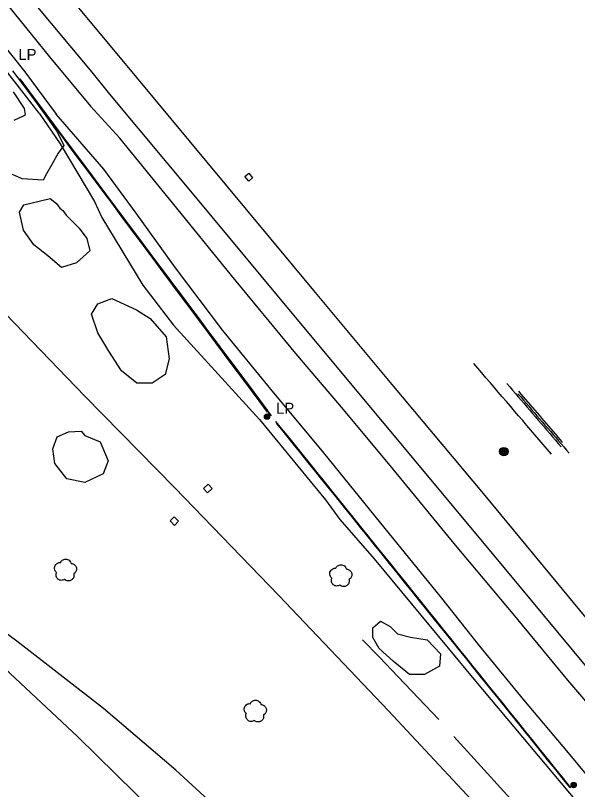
# Model space of a CAD drawing. Extents: x 368532 to 392481, y 10654822 to 10676899.
# Drawn here: x 376981.3 to 377235.2, y 10663861.4 to 10664211.3 of the extents above; entities that cross this region are included whole.
import ezdxf

# ---------------------------------------------------------------- set-up
doc = ezdxf.new("R2010")
doc.units = 0
for name, color, linetype in [('p_Catenary', 7, 'Continuous'), ('p_dtm retaining wall', 7, 'Continuous'), ('p_railroad rr control', 7, 'Continuous'), ('p_road dirt road', 7, 'Continuous'), ('p_structure fence', 7, 'Continuous'), ('p_structure unidentified', 7, 'Continuous'), ('p_utility general pole', 7, 'Continuous'), ('p_veg tree', 7, 'Continuous'), ('p_veg woods', 7, 'Continuous')]:
    doc.layers.add(name, color=color, linetype=linetype)

msp = doc.modelspace()

# ---------------------------------------------------------------- linework, layer by layer
at = {"layer": 'p_Catenary'}
for points in [[(377095.24, 10664031.96), (377091.35, 10664037.18), (377087.46, 10664042.41), (377083.57, 10664047.63), (377079.68, 10664052.85), (377075.79, 10664058.07), (377071.91, 10664063.3), (377068.02, 10664068.52), (377064.13, 10664073.74), (377060.24, 10664078.96), (377056.35, 10664084.19), (377052.46, 10664089.41), (377048.57, 10664094.63), (377044.69, 10664099.85), (377040.8, 10664105.08), (377036.91, 10664110.3), (377033.02, 10664115.52), (377029.13, 10664120.74), (377025.24, 10664125.97), (377021.35, 10664131.19), (377017.46, 10664136.41), (377013.58, 10664141.63), (377009.69, 10664146.86), (377005.8, 10664152.08), (377001.91, 10664157.3), (376998.02, 10664162.52), (376994.13, 10664167.75), (376990.24, 10664172.97), (376986.35, 10664178.19), (376982.47, 10664183.41)], [(376983.35, 10664182.6), (376987.27, 10664177.35), (376991.18, 10664172.1), (376995.09, 10664166.85), (376999, 10664161.6), (377002.91, 10664156.35), (377006.82, 10664151.1), (377010.74, 10664145.85), (377014.65, 10664140.6), (377018.56, 10664135.35), (377022.47, 10664130.1), (377026.38, 10664124.85), (377030.29, 10664119.61), (377034.2, 10664114.36), (377038.12, 10664109.11), (377042.03, 10664103.86), (377045.94, 10664098.61), (377049.85, 10664093.36), (377053.76, 10664088.11), (377057.67, 10664082.86), (377061.59, 10664077.61), (377065.5, 10664072.36), (377069.41, 10664067.11), (377073.32, 10664061.86), (377077.23, 10664056.61), (377081.14, 10664051.36), (377085.05, 10664046.11), (377088.97, 10664040.86), (377092.88, 10664035.61), (377096.79, 10664030.36)], [(376983.51, 10664182.22), (376987.36, 10664177.08), (376991.2, 10664171.93), (376995.05, 10664166.78), (376998.89, 10664161.63), (377002.74, 10664156.49), (377006.58, 10664151.34), (377010.43, 10664146.19), (377014.28, 10664141.04), (377018.12, 10664135.89), (377021.97, 10664130.75), (377025.81, 10664125.6), (377029.66, 10664120.45), (377033.5, 10664115.3), (377037.35, 10664110.16), (377041.19, 10664105.01), (377045.04, 10664099.86), (377048.88, 10664094.71), (377052.73, 10664089.56), (377056.57, 10664084.42), (377060.42, 10664079.27), (377064.27, 10664074.12), (377068.11, 10664068.97), (377071.96, 10664063.83), (377075.8, 10664058.68), (377079.65, 10664053.53), (377083.49, 10664048.38), (377087.34, 10664043.23), (377091.18, 10664038.09), (377095.03, 10664032.94)], [(376984.27, 10664181.16), (376988.13, 10664175.97), (376992, 10664170.78), (376995.86, 10664165.6), (376999.73, 10664160.41), (377003.6, 10664155.22), (377007.46, 10664150.03), (377011.33, 10664144.85), (377015.19, 10664139.66), (377019.06, 10664134.47), (377022.92, 10664129.29), (377026.79, 10664124.1), (377030.66, 10664118.91), (377034.52, 10664113.73), (377038.39, 10664108.54), (377042.25, 10664103.35), (377046.12, 10664098.16), (377049.99, 10664092.98), (377053.85, 10664087.79), (377057.72, 10664082.6), (377061.58, 10664077.42), (377065.45, 10664072.23), (377069.31, 10664067.04), (377073.18, 10664061.85), (377077.05, 10664056.67), (377080.91, 10664051.48), (377084.78, 10664046.29), (377088.64, 10664041.11), (377092.51, 10664035.92), (377096.37, 10664030.73)], [(377223.4, 10664013.06), (377221.56, 10664015.21), (377219.71, 10664017.37), (377217.86, 10664019.53), (377216.02, 10664021.68), (377214.17, 10664023.84), (377212.33, 10664026), (377210.48, 10664028.16), (377208.63, 10664030.31), (377206.79, 10664032.47), (377204.94, 10664034.63), (377203.09, 10664036.78), (377201.25, 10664038.94), (377199.4, 10664041.1), (377197.55, 10664043.25), (377195.71, 10664045.41), (377193.86, 10664047.57), (377192.01, 10664049.72), (377190.17, 10664051.88), (377188.32, 10664054.04)], [(377203.32, 10664044.9), (377204.61, 10664043.4), (377205.9, 10664041.9), (377207.19, 10664040.39), (377208.48, 10664038.89), (377209.77, 10664037.38), (377211.06, 10664035.88), (377212.36, 10664034.38), (377213.65, 10664032.87), (377214.94, 10664031.37), (377216.23, 10664029.86), (377217.52, 10664028.36), (377218.81, 10664026.85), (377220.1, 10664025.35), (377221.39, 10664023.85), (377222.68, 10664022.34), (377223.97, 10664020.84), (377225.26, 10664019.33), (377226.55, 10664017.83), (377227.84, 10664016.32)], [(377208.34, 10664040.28), (377209.56, 10664038.86), (377210.78, 10664037.45), (377212, 10664036.04), (377213.22, 10664034.63), (377214.44, 10664033.21), (377215.65, 10664031.8), (377216.87, 10664030.39), (377218.09, 10664028.98), (377219.31, 10664027.57), (377220.53, 10664026.15), (377221.75, 10664024.74), (377222.96, 10664023.33), (377224.18, 10664021.92), (377225.4, 10664020.5), (377226.62, 10664019.09), (377227.84, 10664017.68), (377229.06, 10664016.27), (377230.28, 10664014.86), (377231.49, 10664013.44)], [(377208.63, 10664041.41), (377209.67, 10664040.19), (377210.71, 10664038.98), (377211.75, 10664037.76), (377212.79, 10664036.55), (377213.82, 10664035.33), (377214.86, 10664034.12), (377215.9, 10664032.9), (377216.94, 10664031.69), (377217.98, 10664030.47), (377219.02, 10664029.26), (377220.05, 10664028.04), (377221.09, 10664026.83), (377222.13, 10664025.61), (377223.17, 10664024.4), (377224.21, 10664023.18), (377225.25, 10664021.97), (377226.28, 10664020.75), (377227.32, 10664019.54), (377228.36, 10664018.32)], [(377230.95, 10663863.54), (377227.57, 10663867.75), (377224.19, 10663871.96), (377220.8, 10663876.18), (377217.42, 10663880.39), (377214.04, 10663884.6), (377210.65, 10663888.81), (377207.27, 10663893.03), (377203.89, 10663897.24), (377200.5, 10663901.45), (377197.12, 10663905.66), (377193.74, 10663909.88), (377190.35, 10663914.09), (377186.97, 10663918.3), (377183.59, 10663922.51), (377180.2, 10663926.73), (377176.82, 10663930.94), (377173.44, 10663935.15), (377170.05, 10663939.36), (377166.67, 10663943.58), (377163.29, 10663947.79), (377159.9, 10663952), (377156.52, 10663956.21), (377153.14, 10663960.43), (377149.75, 10663964.64), (377146.37, 10663968.85), (377142.99, 10663973.06), (377139.6, 10663977.28), (377136.22, 10663981.49), (377132.84, 10663985.7), (377129.45, 10663989.91), (377126.07, 10663994.13), (377122.69, 10663998.34), (377119.3, 10664002.55), (377115.92, 10664006.76), (377112.53, 10664010.98), (377109.15, 10664015.19), (377105.77, 10664019.4), (377102.38, 10664023.61), (377099, 10664027.82)], [(377099.29, 10664026.83), (377102.68, 10664022.61), (377106.07, 10664018.4), (377109.46, 10664014.18), (377112.86, 10664009.97), (377116.25, 10664005.76), (377119.64, 10664001.54), (377123.04, 10663997.33), (377126.43, 10663993.11), (377129.82, 10663988.9), (377133.21, 10663984.68), (377136.61, 10663980.47), (377140, 10663976.25), (377143.39, 10663972.04), (377146.78, 10663967.83), (377150.18, 10663963.61), (377153.57, 10663959.4), (377156.96, 10663955.18), (377160.36, 10663950.97), (377163.75, 10663946.75), (377167.14, 10663942.54), (377170.53, 10663938.32), (377173.93, 10663934.11), (377177.32, 10663929.9), (377180.71, 10663925.68), (377184.11, 10663921.47), (377187.5, 10663917.25), (377190.89, 10663913.04), (377194.28, 10663908.82), (377197.68, 10663904.61), (377201.07, 10663900.39), (377204.46, 10663896.18), (377207.85, 10663891.97), (377211.25, 10663887.75), (377214.64, 10663883.54), (377218.03, 10663879.32), (377221.43, 10663875.11), (377224.82, 10663870.89), (377228.21, 10663866.68), (377231.6, 10663862.46)], [(377099.77, 10664026.63), (377103.16, 10664022.42), (377106.56, 10664018.2), (377109.95, 10664013.98), (377113.34, 10664009.76), (377116.74, 10664005.55), (377120.13, 10664001.33), (377123.52, 10663997.11), (377126.92, 10663992.89), (377130.31, 10663988.67), (377133.7, 10663984.46), (377137.1, 10663980.24), (377140.49, 10663976.02), (377143.88, 10663971.8), (377147.28, 10663967.59), (377150.67, 10663963.37), (377154.06, 10663959.15), (377157.45, 10663954.93), (377160.85, 10663950.72), (377164.24, 10663946.5), (377167.63, 10663942.28), (377171.03, 10663938.06), (377174.42, 10663933.85), (377177.81, 10663929.63), (377181.21, 10663925.41), (377184.6, 10663921.19), (377187.99, 10663916.97), (377191.39, 10663912.76), (377194.78, 10663908.54), (377198.17, 10663904.32), (377201.57, 10663900.1), (377204.96, 10663895.89), (377208.35, 10663891.67), (377211.75, 10663887.45), (377215.14, 10663883.23), (377218.53, 10663879.02), (377221.93, 10663874.8), (377225.32, 10663870.58), (377228.71, 10663866.36), (377232.11, 10663862.14)], [(377231.87, 10663862.29), (377228.49, 10663866.48), (377225.12, 10663870.68), (377221.74, 10663874.88), (377218.36, 10663879.08), (377214.98, 10663883.28), (377211.6, 10663887.48), (377208.22, 10663891.68), (377204.84, 10663895.88), (377201.46, 10663900.08), (377198.08, 10663904.28), (377194.7, 10663908.48), (377191.32, 10663912.68), (377187.95, 10663916.88), (377184.57, 10663921.08), (377181.19, 10663925.28), (377177.81, 10663929.48), (377174.43, 10663933.68), (377171.05, 10663937.88), (377167.67, 10663942.08), (377164.29, 10663946.28), (377160.91, 10663950.48), (377157.53, 10663954.68), (377154.15, 10663958.88), (377150.77, 10663963.08), (377147.4, 10663967.28), (377144.02, 10663971.48), (377140.64, 10663975.68), (377137.26, 10663979.88), (377133.88, 10663984.08), (377130.5, 10663988.28), (377127.12, 10663992.48), (377123.74, 10663996.68), (377120.36, 10664000.88), (377116.98, 10664005.08), (377113.6, 10664009.28), (377110.23, 10664013.48), (377106.85, 10664017.68), (377103.47, 10664021.88), (377100.09, 10664026.08)]]:
    msp.add_lwpolyline(points, dxfattribs=at)
at = {"layer": 'p_dtm retaining wall'}
for p, q in [((377138.17, 10663929.12), (377145.77, 10663921.17)), ((377145.77, 10663921.17), (377154.1, 10663912.46)), ((377154.1, 10663912.46), (377163.42, 10663902.72)), ((377163.42, 10663902.72), (377172.63, 10663893.09)), ((377179.36, 10663885.31), (377186.98, 10663876.92)), ((377186.98, 10663876.92), (377206.39, 10663855.58))]:
    msp.add_line(p, q, dxfattribs=at)
at = {"layer": 'p_railroad rr control'}
for points in [[(377036.19, 10664183.31), (377003.98, 10664222.16), (376983.49, 10664246.7), (376959.54, 10664275.78), (376938.64, 10664301.1), (376918.36, 10664325.61), (376897.36, 10664351.34), (376875.08, 10664379.1), (376855.56, 10664404.09), (376830.53, 10664436.17), (376807.76, 10664466.09), (376787.9, 10664493.02), (376769.57, 10664517.99), (376750.21, 10664544.9), (376737.88, 10664562.52)], [(376725.83, 10664554.96), (376750.46, 10664520.57), (376779.52, 10664480.27), (376807.42, 10664443.24), (376831.6, 10664411.51), (376854.58, 10664381.7), (376879.35, 10664350.8), (376903.21, 10664321.26), (376932.57, 10664285.71), (376959.62, 10664253.07), (376988.22, 10664218.79), (377015.82, 10664185.75), (377023.83, 10664175.77)], [(377323.98, 10663837.2), (377282.79, 10663886.84), (377239.15, 10663939.03), (377192.74, 10663995.15), (377151.53, 10664044.46), (377116.07, 10664086.98), (377067.9, 10664145.01), (377036.19, 10664183.31)], [(377023.83, 10664175.77), (377062.71, 10664129.18), (377106.91, 10664075.89), (377146.96, 10664027.73), (377196.11, 10663968.79), (377238.75, 10663917.39), (377285.71, 10663860.9), (377310.35, 10663831.46)], [(376923.44, 10664132.25), (376961, 10664092.73), (377012.67, 10664039.22), (377053.37, 10663997.71), (377100.34, 10663949.13), (377149.88, 10663897), (377191.46, 10663852.3), (377233.74, 10663804.58), (377244.43, 10663792.27)], [(377177.25, 10663748.06), (377142.24, 10663785.47), (377115.84, 10663812.33), (377092.31, 10663834.78), (377053.84, 10663870.08), (377021.04, 10663898.01), (376981.97, 10663928.46), (376943.61, 10663956.8), (376915.25, 10663976.86), (376883.47, 10664000.78), (376859.15, 10664021.61), (376809.7, 10664065.48)], [(376883.47, 10664000.78), (376908.22, 10663977.71), (376932.93, 10663955.52), (376974.17, 10663918.19), (377009.28, 10663885.37), (377044.09, 10663851.12), (377079.41, 10663814.93), (377110.03, 10663781.59), (377147.96, 10663738), (377154.39, 10663730.54)]]:
    msp.add_lwpolyline(points, dxfattribs=at)
at = {"layer": 'p_road dirt road'}
for p, q in [((376968.4, 10664227.63), (376996.74, 10664192.55)), ((376968.28, 10664207.43), (376985.51, 10664185.85)), ((376996.74, 10664192.55), (377015.22, 10664170.25)), ((376985.51, 10664185.85), (376999.64, 10664166.77)), ((377028.51, 10664155.87), (377015.22, 10664170.25)), ((377021.28, 10664141.86), (376999.64, 10664166.77)), ((377056.21, 10664121.73), (377028.51, 10664155.87)), ((377035.87, 10664121.97), (377021.28, 10664141.86)), ((377053.58, 10664097.22), (377035.87, 10664121.97)), ((377078.91, 10664093.79), (377056.21, 10664121.73)), ((377074.97, 10664068.88), (377053.58, 10664097.22)), ((377107.96, 10664058.5), (377078.91, 10664093.79)), ((377096.62, 10664042.45), (377074.97, 10664068.88)), ((377129.5, 10664033.18), (377107.96, 10664058.5)), ((377120.69, 10664013.55), (377096.62, 10664042.45)), ((377152.02, 10664006.26), (377129.5, 10664033.18)), ((377148.4, 10663979.37), (377120.69, 10664013.55)), ((377180.07, 10663971.92), (377152.02, 10664006.26)), ((377173.32, 10663948.73), (377148.4, 10663979.37)), ((377206.1, 10663940.83), (377180.07, 10663971.92)), ((377191.13, 10663926.13), (377173.32, 10663948.73)), ((377230.78, 10663910.78), (377206.1, 10663940.83)), ((377210.93, 10663901.87), (377191.13, 10663926.13)), ((377253.12, 10663884.71), (377230.78, 10663910.78)), ((377231.19, 10663878.02), (377210.93, 10663901.87)), ((377248.66, 10663856.68), (377231.19, 10663878.02))]:
    msp.add_line(p, q, dxfattribs=at)
at = {"layer": 'p_structure fence'}
for p, q in [((376992.02, 10664167.17), (376972.07, 10664192.81)), ((376992.02, 10664167.17), (377001.56, 10664153.26)), ((377001.56, 10664153.26), (377016.97, 10664127.25)), ((377016.97, 10664127.25), (377020.31, 10664119.92)), ((377020.31, 10664119.92), (377038.92, 10664089.41)), ((377038.92, 10664089.41), (377052.78, 10664071.26)), ((377052.78, 10664071.26), (377091.55, 10664028.61)), ((377091.55, 10664028.61), (377121.45, 10663992.29)), ((377121.45, 10663992.29), (377127.89, 10663983.48)), ((377127.89, 10663983.48), (377143.38, 10663965.7)), ((377143.38, 10663965.7), (377189.19, 10663910.39)), ((377189.19, 10663910.39), (377234.77, 10663855.91))]:
    msp.add_line(p, q, dxfattribs=at)
at = {"layer": 'p_structure unidentified'}
for p, q in [((377084.9, 10664138.56), (377086.68, 10664140.06)), ((377086.68, 10664136.37), (377084.9, 10664138.56)), ((377086.68, 10664140.06), (377088.44, 10664137.89)), ((377088.44, 10664137.89), (377086.68, 10664136.37)), ((377066.24, 10663997.46), (377068.43, 10663999.37)), ((377068.43, 10663999.37), (377070.19, 10663997.41)), ((377068.13, 10663995.46), (377066.24, 10663997.46)), ((377070.19, 10663997.41), (377068.13, 10663995.46)), ((377051.15, 10663982.92), (377053.07, 10663984.71)), ((377053.07, 10663984.71), (377055.05, 10663982.7)), ((377053.24, 10663980.78), (377051.15, 10663982.92)), ((377055.05, 10663982.7), (377053.24, 10663980.78))]:
    msp.add_line(p, q, dxfattribs=at)
at = {"layer": 'p_utility general pole'}
for centre, radius in [((377094.96, 10664029.97), 1.19), ((377094.96, 10664029.97), 0.901), ((377094.96, 10664029.97), 0.608), ((377094.96, 10664029.97), 0.337), ((377094.96, 10664029.97), 0.12), ((377201.95, 10664014.18), 1.9), ((377201.95, 10664014.18), 1.44), ((377201.95, 10664014.18), 0.973), ((377201.95, 10664014.18), 0.539), ((377201.95, 10664014.18), 0.192), ((377233.48, 10663863.41), 1.19), ((377233.48, 10663863.41), 0.901), ((377233.48, 10663863.41), 0.608), ((377233.48, 10663863.41), 0.337), ((377233.48, 10663863.41), 0.12)]:
    msp.add_circle(centre, radius, dxfattribs=at)
at = {"layer": 'p_veg tree'}
for p, q in [((377003.89, 10663960.49), (377003.89, 10663960.49)), ((377128.26, 10663957.93), (377128.26, 10663957.93)), ((377089.62, 10663896.72), (377089.62, 10663896.72))]:
    msp.add_line(p, q, dxfattribs=at)
for points in [[(377003.53, 10663956.34), (377002.03, 10663955.94), (377000.53, 10663956.53), (376999.78, 10663957.83), (376999.66, 10663958.68), (376999.83, 10663959.36), (376999.9, 10663959.49), (376999.81, 10663959.57), (376999.22, 10663960.32), (376999.04, 10663962.24), (377000.28, 10663963.7), (377001.55, 10663963.96), (377001.7, 10663963.95), (377001.75, 10663964.07), (377002.49, 10663965.03), (377004, 10663965.59), (377005.58, 10663965.01), (377006.25, 10663964.16), (377006.45, 10663963.65), (377006.47, 10663963.54), (377006.57, 10663963.57), (377007.23, 10663963.44), (377008.29, 10663962.73), (377008.93, 10663961.29), (377008.65, 10663959.93), (377007.89, 10663959.07), (377007.66, 10663958.94), (377007.63, 10663958.88), (377007.64, 10663958.82), (377007.7, 10663958.37), (377007.63, 10663957.4), (377006.93, 10663956.41), (377005.84, 10663955.77), (377004.24, 10663955.9), (377003.51, 10663956.35)], [(377127.9, 10663953.79), (377126.4, 10663953.38), (377124.9, 10663953.97), (377124.15, 10663955.27), (377124.03, 10663956.12), (377124.2, 10663956.8), (377124.27, 10663956.93), (377124.18, 10663957.01), (377123.59, 10663957.76), (377123.41, 10663959.68), (377124.65, 10663961.14), (377125.92, 10663961.4), (377126.07, 10663961.4), (377126.11, 10663961.51), (377126.85, 10663962.48), (377128.37, 10663963.03), (377129.94, 10663962.46), (377130.62, 10663961.6), (377130.82, 10663961.09), (377130.84, 10663960.98), (377130.94, 10663961.01), (377131.59, 10663960.88), (377132.66, 10663960.17), (377133.3, 10663958.73), (377133.02, 10663957.37), (377132.26, 10663956.51), (377132.03, 10663956.39), (377132, 10663956.33), (377132, 10663956.26), (377132.07, 10663955.81), (377131.99, 10663954.84), (377131.3, 10663953.85), (377130.21, 10663953.21), (377128.61, 10663953.34), (377127.88, 10663953.79)], [(377089.26, 10663892.57), (377087.76, 10663892.16), (377086.26, 10663892.76), (377085.5, 10663894.06), (377085.39, 10663894.91), (377085.56, 10663895.59), (377085.63, 10663895.72), (377085.54, 10663895.8), (377084.94, 10663896.55), (377084.77, 10663898.47), (377086.01, 10663899.93), (377087.28, 10663900.19), (377087.43, 10663900.18), (377087.47, 10663900.3), (377088.21, 10663901.26), (377089.73, 10663901.81), (377091.3, 10663901.24), (377091.98, 10663900.39), (377092.18, 10663899.88), (377092.2, 10663899.76), (377092.3, 10663899.8), (377092.95, 10663899.67), (377094.02, 10663898.96), (377094.66, 10663897.52), (377094.38, 10663896.15), (377093.62, 10663895.3), (377093.39, 10663895.17), (377093.36, 10663895.11), (377093.36, 10663895.05), (377093.43, 10663894.6), (377093.35, 10663893.63), (377092.66, 10663892.64), (377091.57, 10663892), (377089.97, 10663892.13), (377089.24, 10663892.58)]]:
    msp.add_spline(points, degree=3, dxfattribs=at)
at = {"layer": 'p_veg woods'}
for points in [[(376979.99, 10664186.29), (376985.27, 10664179.4), (376990.38, 10664172.4), (376995, 10664165.95), (377000.16, 10664158.67), (377003.16, 10664152.55), (377000.55, 10664149.03), (376997.69, 10664143.9), (376995.41, 10664139.73), (376993.81, 10664136.9), (376984.37, 10664137.45), (376979.95, 10664139.39)], [(376980.75, 10664163.95), (376985.03, 10664165.9), (376985.81, 10664166.53), (376985.34, 10664169.21), (376980.38, 10664176.73)]]:
    msp.add_lwpolyline(points, dxfattribs=at)
for points in [[(376996.99, 10664128.57), (376999.84, 10664126.3), (377001.42, 10664124.14), (377002.67, 10664123.16), (377004.29, 10664121.02), (377010.04, 10664115.18), (377013.51, 10664110.5), (377014.85, 10664104.99), (377008.9, 10664099.55), (377002.16, 10664097.31), (376995.9, 10664102.6), (376989.56, 10664107.69), (376985.03, 10664114.24), (376983.21, 10664122.43), (376985.16, 10664125.7)], [(377035.93, 10664078.27), (377042.14, 10664074.29), (377049.36, 10664066.11), (377050.77, 10664056.05), (377049.02, 10664048.97), (377043.08, 10664045.04), (377036.17, 10664045.04), (377029.25, 10664050.71), (377023.46, 10664059.53), (377018.54, 10664067.92), (377015.63, 10664076.26), (377018.54, 10664080.92), (377024.83, 10664083.32)], [(377012.65, 10664021.43), (377019.57, 10664018.62), (377023.22, 10664010.03), (377021, 10664004.17), (377012.61, 10664000.14), (377004.49, 10664001.88), (376999.08, 10664008.81), (376998.2, 10664015.38), (377000.24, 10664020.78), (377005.29, 10664023.12), (377010.97, 10664023.37)], [(377150.58, 10663935.03), (377153.91, 10663931.84), (377159.73, 10663930.33), (377167.33, 10663929.01), (377173.35, 10663922.8), (377172.95, 10663917.23), (377166.15, 10663913.32), (377159.35, 10663913.39), (377151.91, 10663919.4), (377145.66, 10663925.12), (377142.81, 10663930.18), (377142.76, 10663934.51), (377146.28, 10663937.54)]]:
    msp.add_lwpolyline(points, close=True, dxfattribs=at)

# ---------------------------------------------------------------- texts
at = {"layer": 'p_utility general pole'}
for p in [(376982.64, 10664191.2), (377099.07, 10664031.27)]:
    msp.add_text('LP', height=5, dxfattribs=at).set_placement(p)

doc.saveas('drawing.dxf')
